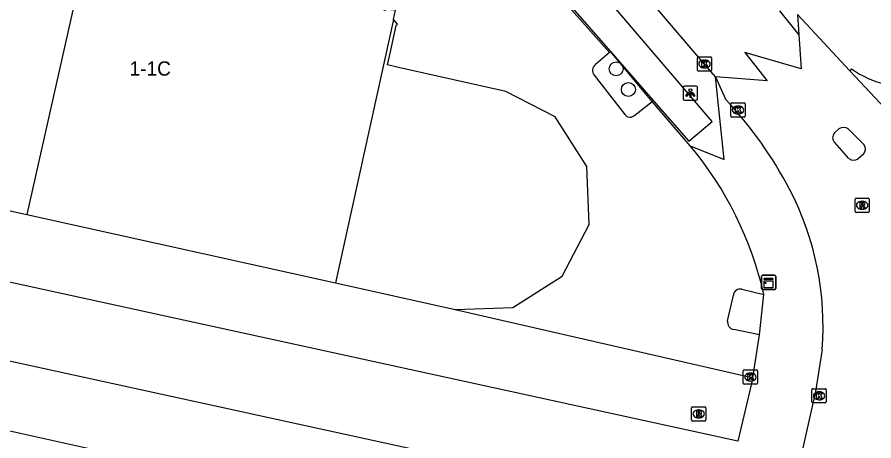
# Model space of a CAD drawing. Extents: x 162172 to 163187, y 382874 to 383684.
# Drawn here: x 162523.1 to 162583.1, y 383171 to 383200.7 of the extents above; entities that cross this region are included whole.
import ezdxf

# ---------------------------------------------------------------- set-up
doc = ezdxf.new("R2010")
doc.units = 0
for name, color, linetype in [('IMGEO_Boom', 7, 'Continuous'), ('IMGEO_Groenvoorziening', 7, 'Continuous'), ('IMGEO_Haag', 7, 'Continuous'), ('IMGEO_Kast', 7, 'Continuous'), ('IMGEO_Kolk', 7, 'Continuous'), ('IMGEO_Lichtpunt', 7, 'Continuous'), ('IMGEO_Pand', 7, 'Continuous'), ('IMGEO_Pand_nummerreeks', 7, 'Continuous'), ('IMGEO_Rijbaan_lokaal_open', 7, 'Continuous'), ('IMGEO_Rioolput', 7, 'Continuous'), ('IMGEO_Voetpad_open', 7, 'Continuous')]:
    doc.layers.add(name, color=color, linetype=linetype)

msp = doc.modelspace()

# ---------------------------------------------------------------- linework, layer by layer
at = {"layer": 'IMGEO_Boom'}
for centre in [(162565.052, 383197.057), (162565.907, 383195.615)]:
    msp.add_circle(centre, 0.489, dxfattribs=at)
at = {"layer": 'IMGEO_Groenvoorziening'}
msp.add_lwpolyline([(162564.662, 383198.27), (162567.653, 383194.837)], dxfattribs=at)
at = {"layer": 'IMGEO_Haag'}
msp.add_lwpolyline([(162567.563, 383194.766), (162564.662, 383198.27)], dxfattribs=at)
at = {"layer": 'IMGEO_Kast'}
for p, q in [((162575.219, 383181.67), (162575.219, 383182.511)), ((162575.219, 383182.511), (162575.219, 383181.67)), ((162575.294, 383182.595), (162576.135, 383182.595)), ((162576.135, 383182.595), (162575.294, 383182.595)), ((162576.219, 383182.52), (162576.219, 383181.679)), ((162576.219, 383181.679), (162576.219, 383182.52)), ((162576.144, 383181.595), (162575.303, 383181.595)), ((162575.303, 383181.595), (162576.144, 383181.595))]:
    msp.add_line(p, q, dxfattribs=at)
for points in [[(162575.414, 383182.385), (162576.014, 383182.385), (162576.014, 383182.3), (162575.414, 383182.3), (162575.414, 383182.385)], [(162575.414, 383182.21), (162576.014, 383182.21), (162576.014, 383181.721), (162575.414, 383181.721), (162575.414, 383182.21)]]:
    msp.add_lwpolyline(points, dxfattribs=at)
msp.add_circle((162575.498, 383182.059), 0.0377, dxfattribs=at)
for centre, start, end in [((162575.297, 383182.517), 92.4484, 184.28452), ((162575.297, 383182.517), 92.4484, 184.28452), ((162576.141, 383182.517), 2.4484, 94.28452), ((162576.141, 383182.517), 2.4484, 94.28452), ((162575.297, 383181.673), 182.4484, 274.28452), ((162575.297, 383181.673), 182.4484, 274.28452), ((162576.141, 383181.673), 272.4484, 4.28452), ((162576.141, 383181.673), 272.4484, 4.28452)]:
    msp.add_arc(centre, 0.0779, start, end, dxfattribs=at)
at = {"layer": 'IMGEO_Kolk'}
for p, q in [((162570.735, 383196.972), (162570.735, 383197.824)), ((162570.81, 383197.898), (162571.662, 383197.898)), ((162571.223, 383197.678), (162571.248, 383197.678)), ((162571.736, 383197.824), (162571.736, 383196.972)), ((162571.662, 383196.898), (162570.81, 383196.898)), ((162571.246, 383197.118), (162571.221, 383197.118)), ((162573.084, 383193.748), (162573.084, 383194.6)), ((162573.159, 383194.674), (162574.011, 383194.674)), ((162573.572, 383194.454), (162573.597, 383194.454)), ((162574.085, 383194.6), (162574.085, 383193.748)), ((162573.595, 383193.894), (162573.57, 383193.894)), ((162574.011, 383193.674), (162573.159, 383193.674)), ((162573.951, 383175.043), (162573.951, 383175.895)), ((162574.026, 383175.969), (162574.878, 383175.969)), ((162574.952, 383175.895), (162574.952, 383175.043)), ((162574.462, 383175.189), (162574.437, 383175.189)), ((162574.439, 383175.749), (162574.464, 383175.749)), ((162574.878, 383174.969), (162574.026, 383174.969)), ((162578.833, 383174.653), (162579.685, 383174.653)), ((162578.758, 383173.727), (162578.758, 383174.579)), ((162579.246, 383174.433), (162579.271, 383174.433)), ((162579.759, 383174.579), (162579.759, 383173.727)), ((162579.685, 383173.653), (162578.833, 383173.653)), ((162579.269, 383173.873), (162579.244, 383173.873))]:
    msp.add_line(p, q, dxfattribs=at)
for points in [[(162570.735, 383196.972), (162570.735, 383197.824)], [(162570.81, 383197.898), (162571.662, 383197.898)], [(162571.056, 383197.598), (162571.179, 383197.598), (162571.179, 383197.447), (162571.309, 383197.598), (162571.473, 383197.598), (162571.327, 383197.447), (162571.48, 383197.198), (162571.328, 383197.198), (162571.243, 383197.362), (162571.179, 383197.295), (162571.179, 383197.198), (162571.056, 383197.198), (162571.056, 383197.598)], [(162571.736, 383197.824), (162571.736, 383196.972)], [(162571.662, 383196.898), (162570.81, 383196.898)], [(162573.084, 383193.748), (162573.084, 383194.6)], [(162573.159, 383194.674), (162574.011, 383194.674)], [(162574.085, 383194.6), (162574.085, 383193.748)], [(162573.405, 383194.374), (162573.528, 383194.374), (162573.528, 383194.223), (162573.658, 383194.374), (162573.822, 383194.374), (162573.676, 383194.223), (162573.829, 383193.974), (162573.677, 383193.974), (162573.592, 383194.138), (162573.528, 383194.071), (162573.528, 383193.974), (162573.405, 383193.974), (162573.405, 383194.374)], [(162574.011, 383193.674), (162573.159, 383193.674)], [(162573.951, 383175.043), (162573.951, 383175.895)], [(162574.026, 383175.969), (162574.878, 383175.969)], [(162574.952, 383175.895), (162574.952, 383175.043)], [(162574.272, 383175.669), (162574.395, 383175.669), (162574.395, 383175.518), (162574.525, 383175.669), (162574.689, 383175.669), (162574.543, 383175.518), (162574.696, 383175.269), (162574.544, 383175.269), (162574.459, 383175.433), (162574.395, 383175.366), (162574.395, 383175.269), (162574.272, 383175.269), (162574.272, 383175.669)], [(162574.878, 383174.969), (162574.026, 383174.969)], [(162578.833, 383174.653), (162579.685, 383174.653)], [(162578.758, 383173.727), (162578.758, 383174.579)], [(162579.079, 383174.353), (162579.202, 383174.353), (162579.202, 383174.202), (162579.332, 383174.353), (162579.496, 383174.353), (162579.35, 383174.202), (162579.503, 383173.953), (162579.351, 383173.953), (162579.266, 383174.117), (162579.202, 383174.05), (162579.202, 383173.953), (162579.079, 383173.953), (162579.079, 383174.353)], [(162579.759, 383174.579), (162579.759, 383173.727)], [(162579.685, 383173.653), (162578.833, 383173.653)]]:
    msp.add_lwpolyline(points, dxfattribs=at)
for centre, start, end in [((162570.812, 383197.822), 91.55205, 178.44795), ((162570.812, 383197.822), 91.55205, 178.44795), ((162571.66, 383197.822), 1.55205, 88.44795), ((162571.66, 383197.822), 1.55205, 88.44795), ((162570.812, 383196.974), 181.55205, 268.44795), ((162570.812, 383196.974), 181.55205, 268.44795), ((162571.66, 383196.974), 271.55205, 358.44795), ((162571.66, 383196.974), 271.55205, 358.44795), ((162573.161, 383194.598), 91.55205, 178.44795), ((162573.161, 383194.598), 91.55205, 178.44795), ((162574.009, 383194.598), 1.55205, 88.44795), ((162574.009, 383194.598), 1.55205, 88.44795), ((162573.161, 383193.75), 181.55205, 268.44795), ((162573.161, 383193.75), 181.55205, 268.44795), ((162574.009, 383193.75), 271.55205, 358.44795), ((162574.009, 383193.75), 271.55205, 358.44795), ((162574.028, 383175.893), 91.55205, 178.44795), ((162574.028, 383175.893), 91.55205, 178.44795), ((162574.876, 383175.893), 1.55205, 88.44795), ((162574.876, 383175.893), 1.55205, 88.44795), ((162574.028, 383175.045), 181.55205, 268.44795), ((162574.028, 383175.045), 181.55205, 268.44795), ((162574.876, 383175.045), 271.55205, 358.44795), ((162574.876, 383175.045), 271.55205, 358.44795), ((162578.835, 383174.577), 91.55205, 178.44795), ((162578.835, 383174.577), 91.55205, 178.44795), ((162579.683, 383174.577), 1.55205, 88.44795), ((162579.683, 383174.577), 1.55205, 88.44795), ((162578.835, 383173.729), 181.55205, 268.44795), ((162578.835, 383173.729), 181.55205, 268.44795), ((162579.683, 383173.729), 271.55205, 358.44795), ((162579.683, 383173.729), 271.55205, 358.44795)]:
    msp.add_arc(centre, 0.0765, start, end, dxfattribs=at)
for centre, major_axis, ratio, start_param, end_param in [((162571.222, 383197.398), (-0.387, 0.002), 0.722429, 4.712389, 7.853982), ((162571.247, 383197.398), (-0.39, 0.002), 0.717154, 1.570796, 4.712389), ((162573.571, 383194.174), (-0.387, 0.002), 0.722429, 4.712389, 7.853982), ((162573.596, 383194.174), (-0.39, 0.002), 0.717154, 1.570796, 4.712389), ((162574.438, 383175.469), (-0.387, 0.002), 0.722429, 4.712389, 7.853982), ((162574.463, 383175.469), (-0.39, 0.002), 0.717154, 1.570796, 4.712389), ((162579.245, 383174.153), (-0.387, 0.002), 0.722429, 4.712389, 7.853982), ((162579.27, 383174.153), (-0.39, 0.002), 0.717154, 1.570796, 4.712389)]:
    msp.add_ellipse(centre, major_axis=major_axis, ratio=ratio, start_param=start_param, end_param=end_param, dxfattribs=at)
at = {"layer": 'IMGEO_Lichtpunt'}
for p, q in [((162569.747, 383195.756), (162569.747, 383194.949)), ((162569.747, 383195.756), (162569.747, 383194.949)), ((162570.649, 383195.851), (162569.841, 383195.851)), ((162570.649, 383195.851), (162569.841, 383195.851)), ((162570.743, 383194.949), (162570.743, 383195.756)), ((162570.743, 383194.949), (162570.743, 383195.756)), ((162569.841, 383194.855), (162570.649, 383194.855)), ((162569.841, 383194.855), (162570.649, 383194.855))]:
    msp.add_line(p, q, dxfattribs=at)
for points in [[(162570.121, 383195.42), (162570.16, 383195.392), (162569.972, 383195.13), (162569.934, 383195.157), (162570.121, 383195.42)], [(162570.223, 383195.372), (162570.27, 383195.372), (162570.27, 383195.05), (162570.223, 383195.05), (162570.223, 383195.372)], [(162570.333, 383195.392), (162570.371, 383195.419), (162570.558, 383195.157), (162570.519, 383195.129), (162570.333, 383195.392)]]:
    msp.add_lwpolyline(points, dxfattribs=at)
msp.add_circle((162570.246, 383195.554), 0.0994, dxfattribs=at)
for centre, start, end in [((162569.841, 383195.756), 90, 180), ((162569.841, 383195.756), 90, 180), ((162570.649, 383195.756), 0, 90), ((162570.649, 383195.756), 0, 90), ((162569.841, 383194.949), 180, 270), ((162569.841, 383194.949), 180, 270), ((162570.649, 383194.949), 270, 0), ((162570.649, 383194.949), 270, 360)]:
    msp.add_arc(centre, 0.0946, start, end, dxfattribs=at)
at = {"layer": 'IMGEO_Pand'}
for points in [[(162538.807, 383213.699), (162527.7, 383204.213), (162523.788, 383186.846)], [(162549.473, 383200.52), (162549.616, 383201.168), (162548.951, 383201.223), (162548.867, 383201.145), (162544.402, 383206.404), (162544.088, 383206.774), (162544.212, 383207.483), (162543.541, 383207.53), (162540.445, 383211.064), (162538.688, 383213.07), (162538.807, 383213.699)], [(162549.473, 383200.52), (162545.408, 383182.057)], [(162553.785, 383180.202), (162557.827, 383180.339), (162561.28, 383182.525), (162563.173, 383186.163), (162562.992, 383190.229), (162560.78, 383193.699), (162557.33, 383195.466), (162549.815, 383197.156), (162549.039, 383197.33), (162549.249, 383198.259), (162549.645, 383200.105), (162549.742, 383200.179), (162549.473, 383200.52)], [(162490.396, 383194.19), (162490.501, 383194.182), (162500, 383192.12), (162502.676, 383191.525), (162505.702, 383190.852), (162509.257, 383190.065), (162523.788, 383186.846)], [(162523.788, 383186.846), (162545.408, 383182.057)], [(162545.408, 383182.057), (162553.785, 383180.202)], [(162559.988, 383163.353), (162503.691, 383175.881)]]:
    msp.add_lwpolyline(points, dxfattribs=at)
at = {"layer": 'IMGEO_Rijbaan_lokaal_open'}
for points in [[(162572.015, 383196.495), (162571.236, 383197.398), (162559.929, 383210.675), (162544.18, 383229.083), (162520.655, 383256.621), (162467.436, 383318.744), (162464.019, 383322.726)], [(162577.841, 383199.47), (162576.518, 383201.126)], [(162581.416, 383196.925), (162577.742, 383200.858), (162577.841, 383199.47)], [(162577.841, 383199.47), (162578.014, 383197.058), (162574.05, 383198.21), (162575.617, 383196.228), (162572.015, 383196.495)], [(162581.527, 383197.054), (162581.416, 383196.925)], [(162589.069, 383188.746), (162588.142, 383189.733), (162581.416, 383196.925)], [(162572.015, 383196.495), (162572.699, 383194.936)], [(162580.344, 383192.566), (162580.636, 383192.853)], [(162581.301, 383192.845), (162582.413, 383191.743)], [(162573.565, 383170.979), (162474.972, 383192.516)], [(162581.345, 383190.785), (162580.349, 383191.907)], [(162582.369, 383191.084), (162581.99, 383190.765)], [(162503.691, 383175.881), (162504.702, 383180.509), (162561.047, 383168.201), (162559.988, 383163.353)], [(162579.472, 383177.4), (162579.006, 383174.463), (162576.34, 383162.62)]]:
    msp.add_lwpolyline(points, dxfattribs=at)
for centre, radius, start, end in [((162585.261, 383202.231), 6.383, 234.19495, 258.13494), ((162551.665, 383175.214), 28.834, 27.64638, 43.1568), ((162580.963, 383192.397), 0.561, 52.96922, 125.6523), ((162580.658, 383192.239), 0.453, 133.82615, 227.04326), ((162582, 383191.44), 0.513, 316.0854, 36.27491), ((162581.679, 383191.132), 0.482, 226.165, 310.28291), ((162558.805, 383179.044), 20.732, 355.45322, 27.42641)]:
    msp.add_arc(centre, radius, start, end, dxfattribs=at)
at = {"layer": 'IMGEO_Rioolput'}
for p, q in [((162581.772, 383187.073), (162581.772, 383187.925)), ((162581.847, 383187.999), (162582.699, 383187.999)), ((162582.26, 383187.779), (162582.285, 383187.779)), ((162582.773, 383187.925), (162582.773, 383187.073)), ((162582.283, 383187.219), (162582.258, 383187.219)), ((162582.699, 383186.999), (162581.847, 383186.999)), ((162570.403, 383173.385), (162571.255, 383173.385)), ((162570.328, 383172.459), (162570.328, 383173.311)), ((162570.816, 383173.165), (162570.841, 383173.165)), ((162571.329, 383173.311), (162571.329, 383172.459)), ((162571.255, 383172.385), (162570.403, 383172.385)), ((162570.839, 383172.605), (162570.814, 383172.605))]:
    msp.add_line(p, q, dxfattribs=at)
for points in [[(162581.772, 383187.073), (162581.772, 383187.925)], [(162581.847, 383187.999), (162582.699, 383187.999)], [(162582.773, 383187.925), (162582.773, 383187.073)], [(162582.361, 383187.697), (162582.109, 383187.699), (162582.109, 383187.299)], [(162582.109, 383187.299), (162582.233, 383187.299), (162582.233, 383187.461), (162582.244, 383187.461)], [(162582.287, 383187.618), (162582.233, 383187.618), (162582.233, 383187.537)], [(162582.233, 383187.537), (162582.285, 383187.537)], [(162582.291, 383187.432), (162582.362, 383187.299), (162582.502, 383187.299), (162582.437, 383187.425)], [(162582.699, 383186.999), (162581.847, 383186.999)], [(162570.403, 383173.385), (162571.255, 383173.385)], [(162570.328, 383172.459), (162570.328, 383173.311)], [(162570.917, 383173.083), (162570.665, 383173.085), (162570.665, 383172.685)], [(162570.665, 383172.685), (162570.789, 383172.685), (162570.789, 383172.847), (162570.8, 383172.847)], [(162570.843, 383173.004), (162570.789, 383173.004), (162570.789, 383172.923)], [(162570.789, 383172.923), (162570.841, 383172.923)], [(162570.847, 383172.818), (162570.918, 383172.685), (162571.058, 383172.685), (162570.993, 383172.811)], [(162571.329, 383173.311), (162571.329, 383172.459)], [(162571.255, 383172.385), (162570.403, 383172.385)]]:
    msp.add_lwpolyline(points, dxfattribs=at)
for centre, radius, start, end in [((162581.849, 383187.923), 0.0765, 91.55205, 178.44795), ((162581.849, 383187.923), 0.0765, 91.55205, 178.44795), ((162582.697, 383187.923), 0.0765, 1.55205, 88.44795), ((162582.697, 383187.923), 0.0765, 1.55205, 88.44795), ((162582.243, 383187.408), 0.0533, 26.02933, 88.69889), ((162582.269, 383187.726), 0.19, 274.7715, 282.96867), ((162582.293, 383187.522), 0.0964, 77.00612, 93.18647), ((162582.307, 383187.579), 0.0378, 276.66336, 79.67722), ((162582.36, 383187.587), 0.109, 350.36119, 89.41601), ((162582.358, 383187.587), 0.112, 277.58423, 350.98172), ((162582.342, 383187.372), 0.108, 29.51342, 73.79051), ((162581.849, 383187.075), 0.0765, 181.55205, 268.44795), ((162581.849, 383187.075), 0.0765, 181.55205, 268.44795), ((162582.697, 383187.075), 0.0765, 271.55205, 358.44795), ((162582.697, 383187.075), 0.0765, 271.55205, 358.44795), ((162570.405, 383173.309), 0.0765, 91.55205, 178.44795), ((162570.405, 383173.309), 0.0765, 91.55205, 178.44795), ((162571.253, 383173.309), 0.0765, 1.55205, 88.44795), ((162571.253, 383173.309), 0.0765, 1.55205, 88.44795), ((162570.799, 383172.794), 0.0533, 26.02933, 88.69889), ((162570.825, 383173.112), 0.19, 274.7715, 282.96867), ((162570.849, 383172.908), 0.0964, 77.00612, 93.18647), ((162570.863, 383172.965), 0.0378, 276.66336, 79.67722), ((162570.916, 383172.973), 0.109, 350.36119, 89.41601), ((162570.914, 383172.973), 0.112, 277.58423, 350.98172), ((162570.898, 383172.758), 0.108, 29.51342, 73.79051), ((162570.405, 383172.461), 0.0765, 181.55205, 268.44795), ((162570.405, 383172.461), 0.0765, 181.55205, 268.44795), ((162571.253, 383172.461), 0.0765, 271.55205, 358.44795), ((162571.253, 383172.461), 0.0765, 271.55205, 358.44795)]:
    msp.add_arc(centre, radius, start, end, dxfattribs=at)
for centre, major_axis, ratio, start_param, end_param in [((162582.259, 383187.499), (-0.387, 0.002), 0.722429, 4.712389, 7.853982), ((162582.284, 383187.499), (-0.39, 0.002), 0.717154, 1.570796, 4.712389), ((162570.815, 383172.885), (-0.387, 0.002), 0.722429, 4.712389, 7.853982), ((162570.84, 383172.885), (-0.39, 0.002), 0.717154, 1.570796, 4.712389)]:
    msp.add_ellipse(centre, major_axis=major_axis, ratio=ratio, start_param=start_param, end_param=end_param, dxfattribs=at)
at = {"layer": 'IMGEO_Voetpad_open'}
for points in [[(162564.583, 383198.202), (162558.703, 383204.847), (162555.167, 383208.933)], [(162567.653, 383194.837), (162570.129, 383191.995), (162571.763, 383193.381), (162562.697, 383204.007), (162560.972, 383202.506), (162564.662, 383198.27)], [(162564.583, 383198.202), (162563.605, 383197.366)], [(162564.662, 383198.27), (162564.583, 383198.202)], [(162563.504, 383196.62), (162565.653, 383193.853)], [(162570.244, 383191.676), (162572.622, 383190.698), (162572.015, 383196.495)], [(162566.366, 383193.82), (162567.563, 383194.766)], [(162567.563, 383194.766), (162567.653, 383194.837)], [(162570.244, 383191.676), (162567.563, 383194.766)], [(162572.851, 383179.409), (162573.213, 383180.995), (162573.258, 383181.193)], [(162573.85, 383181.613), (162575.395, 383181.26)], [(162575.079, 383178.432), (162575.395, 383181.26)], [(162553.785, 383180.202), (162574.452, 383175.469), (162574.613, 383175.421)], [(162575.079, 383178.432), (162573.283, 383178.796)], [(162574.613, 383175.421), (162575.079, 383178.432)], [(162574.613, 383175.421), (162573.565, 383170.979)]]:
    msp.add_lwpolyline(points, dxfattribs=at)
for centre, radius, start, end in [((162563.938, 383196.941), 0.54, 128.06184, 216.51752), ((162566.024, 383194.158), 0.481, 219.40812, 315.29198), ((162550.763, 383175.561), 25.282, 13.0281, 39.59923), ((162573.73, 383181.155), 0.474, 75.34857, 175.35975), ((162573.381, 383179.324), 0.537, 170.88851, 259.45855)]:
    msp.add_arc(centre, radius, start, end, dxfattribs=at)

# ---------------------------------------------------------------- texts
at = {"layer": 'IMGEO_Pand_nummerreeks'}
msp.add_text('1-1C', height=1, dxfattribs=at).set_placement((162530.987, 383196.582))

doc.saveas('drawing.dxf')
